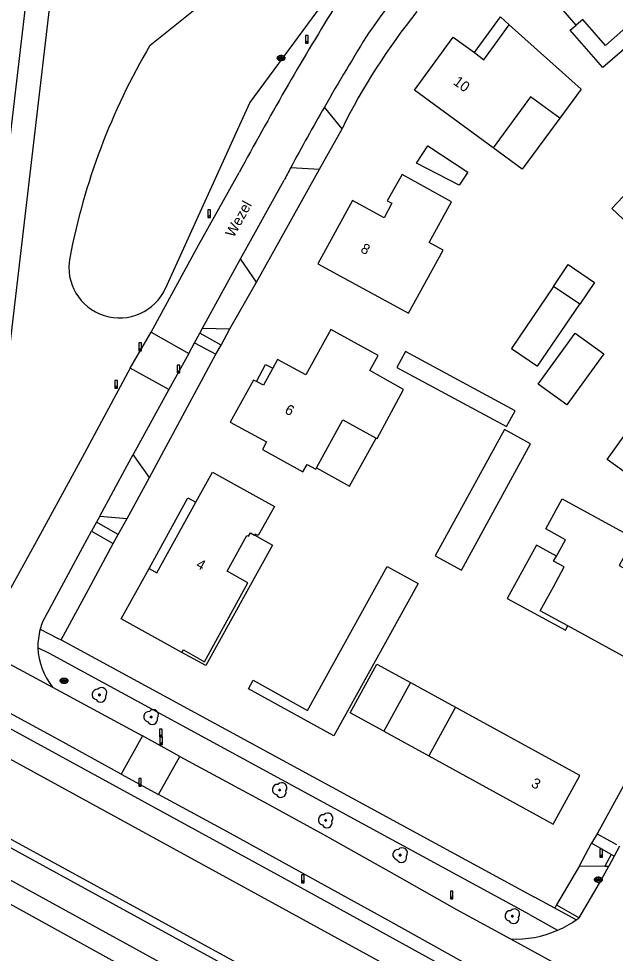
# Model space of a CAD drawing. Extents: x 194485 to 197793, y 468269 to 470822.
# Drawn here: x 197368.8 to 197438, y 468497.8 to 468606.2 of the extents above; entities that cross this region are included whole.
import ezdxf

# ---------------------------------------------------------------- set-up
doc = ezdxf.new("R2010")
doc.units = 0
for name, color, linetype in [('BGT begrenzing kruinlijn', 7, 'Continuous'), ('BGT begrenzing pand op maaiveld onder overbouw', 7, 'Continuous'), ('BGT grensvlak begroeid terreindeel', 7, 'Continuous'), ('BGT grensvlak begroeid terreindeel LR', 7, 'Continuous'), ('BGT grensvlak gebouwinstallatie plus 1', 7, 'Continuous'), ('BGT grensvlak onbegroeid terreindeel', 7, 'Continuous'), ('BGT grensvlak ondersteunend wegdeel', 7, 'Continuous'), ('BGT grensvlak overig bouwwerk uitbreiding populatie', 7, 'Continuous'), ('BGT grensvlak pand deel overbouw', 7, 'Continuous'), ('BGT grensvlak pand op maaiveld', 7, 'Continuous'), ('BGT grensvlak waterdeel', 7, 'Continuous'), ('BGT grensvlak wegdeel', 7, 'Continuous'), ('BGT lijnelement scheiding hek', 7, 'Continuous'), ('BGT puntobject paal afsluitpaal', 7, 'Continuous'), ('BGT puntobject paal lichtmast', 7, 'Continuous'), ('BGT puntobject put inspectie- rioolput', 7, 'Continuous'), ('BGT puntobject put kolk', 7, 'Continuous'), ('BGT puntobject vegetatieobject boom', 7, 'Continuous'), ('BGT tekst huisnummerreeks', 7, 'Continuous'), ('BGT tekst openbare ruimte label weg', 7, 'Continuous')]:
    doc.layers.add(name, color=color, linetype=linetype)

msp = doc.modelspace()

# ---------------------------------------------------------------- linework, layer by layer
at = {"layer": 'BGT begrenzing kruinlijn'}
msp.add_line((197429.98, 468469.3), (197358.88, 468508.39), dxfattribs=at)
at = {"layer": 'BGT begrenzing pand op maaiveld onder overbouw'}
for points in [[(197383.92, 468542.43), (197384.83, 468541.93), (197389.34, 468550.1)], [(197387.73, 468532.69), (197387.9, 468532.99), (197390.36, 468531.61), (197395.39, 468540.74), (197392.98, 468542.09), (197395.26, 468546.26), (197395.45, 468546.17), (197395.67, 468546.54), (197396.16, 468546.27), (197396.17, 468546.29)]]:
    msp.add_lwpolyline(points, dxfattribs=at)
at = {"layer": 'BGT grensvlak begroeid terreindeel'}
for points in [[(197432.17, 468470.91), (197318.73, 468533.24), (197301.53, 468543.04), (197272.84, 468558.59), (197252.23, 468569.08), (197184.03, 468606.3), (197086.41, 468660.07), (197019.51, 468696.76), (197018.33, 468697.43), (197018.03, 468697.82), (197018.09, 468698.2), (197018.27, 468698.54), (197018.63, 468699.25), (197019.53, 468701), (197019.56, 468701.06), (197019.58, 468701.21)], [(197019.58, 468701.21), (197091.49, 468661.83), (197280.71, 468557.75), (197386.19, 468500), (197454.51, 468462.59), (197487.13, 468444.87), (197529, 468422.12), (197536.21, 468418.22)]]:
    msp.add_lwpolyline(points, dxfattribs=at)
at = {"layer": 'BGT grensvlak begroeid terreindeel LR'}
for p, q in [((197399.56, 468615.48), (197384.03, 468603.07)), ((197395.61, 468596.41), (197406.05, 468610.61)), ((197385.83, 468574.9), (197395.61, 468596.41))]:
    msp.add_line(p, q, dxfattribs=at)
for centre, radius, start, end in [((197450.91, 468563.73), 77.6, 149.5322, 169.0674), ((197380.49, 468577.33), 5.87, 169.0644, 335.566)]:
    msp.add_arc(centre, radius, start, end, dxfattribs=at)
at = {"layer": 'BGT grensvlak gebouwinstallatie plus 1'}
for p, q in [((197414.23, 468529.18), (197419.44, 468526.32)), ((197411.13, 468523.55), (197416.34, 468520.68))]:
    msp.add_line(p, q, dxfattribs=at)
for points in [[(197421.64, 468602.23), (197424.67, 468606.37), (197425.69, 468605.45)], [(197441.02, 468604.39), (197436.55, 468600.49), (197432.76, 468604.83), (197433.45, 468605.43)], [(197431.53, 468594.65), (197427.18, 468588.73), (197423.82, 468591.2)], [(197442.71, 468589.59), (197437.58, 468584.15), (197440.82, 468581.09), (197445.95, 468586.54), (197442.71, 468589.59)], [(197430.82, 468575.12), (197425.94, 468567.92), (197428.97, 468565.87), (197433.87, 468573.06)], [(197436.63, 468567.31), (197432.37, 468561.39), (197429.05, 468563.77), (197433.31, 468569.7), (197436.63, 468567.31)], [(197412.66, 468565.73), (197425.37, 468558.88), (197426.36, 468560.71), (197413.65, 468567.57), (197412.66, 468565.73)], [(197396.36, 468564.1), (197397.43, 468566.08), (197398.26, 468565.63)], [(197425.14, 468558.53), (197417.11, 468543.87), (197420.14, 468542.22), (197428.16, 468556.87), (197425.14, 468558.53)], [(197403.33, 468554.1), (197407.16, 468551.98), (197410.25, 468557.54)], [(197431.16, 468543.86), (197428.83, 468545.13), (197425.45, 468538.92), (197432.19, 468535.25), (197432.46, 468535.76)], [(197415.13, 468540.67), (197405.36, 468523), (197395.45, 468528.48), (197395.99, 468529.45), (197402.3, 468525.96), (197411.54, 468542.66), (197415.13, 468540.67)]]:
    msp.add_lwpolyline(points, dxfattribs=at)
at = {"layer": 'BGT grensvlak onbegroeid terreindeel'}
for p, q in [((197392.26, 468568.32), (197393.28, 468570.19)), ((197383.96, 468552.96), (197391.66, 468567.26)), ((197380.32, 468546.35), (197381.39, 468548.22)), ((197433.81, 468507.92), (197435.23, 468510.57)), ((197431.17, 468503.4), (197430.95, 468503.04))]:
    msp.add_line(p, q, dxfattribs=at)
for points in [[(197396.37, 468575.61), (197400.27, 468582.61), (197403.7, 468588.7)], [(197373.71, 468534.13), (197376.9, 468539.98), (197379.74, 468545.32)], [(197449.54, 468536.64), (197447.46, 468532.63), (197443.13, 468524.73), (197439.21, 468517.72), (197435.86, 468511.65)]]:
    msp.add_lwpolyline(points, dxfattribs=at)
msp.add_arc((197471.76, 468561.1), 73, 141.0568, 153.7376, dxfattribs=at)
at = {"layer": 'BGT grensvlak ondersteunend wegdeel'}
msp.add_line((197437.49, 468509.24), (197436.76, 468507.9), dxfattribs=at)
at = {"layer": 'BGT grensvlak overig bouwwerk uitbreiding populatie'}
msp.add_line((197419.88, 468586.87), (197414.92, 468589.42), dxfattribs=at)
msp.add_lwpolyline([(197414.92, 468589.42), (197416.25, 468591.44), (197420.88, 468588.37), (197419.88, 468586.87)], dxfattribs=at)
at = {"layer": 'BGT grensvlak pand deel overbouw'}
for points in [[(197383.92, 468542.43), (197388.43, 468550.6), (197389.34, 468550.1)], [(197396.17, 468546.29), (197398.24, 468545.13), (197390.52, 468531.16), (197387.73, 468532.69)]]:
    msp.add_lwpolyline(points, dxfattribs=at)
at = {"layer": 'BGT grensvlak pand op maaiveld'}
for p, q in [((197433.45, 468605.43), (197426.85, 468612.99)), ((197433.87, 468573.06), (197430.82, 468575.12)), ((197414.23, 468529.18), (197411.13, 468523.55)), ((197419.44, 468526.32), (197416.34, 468520.68)), ((197419.47, 468526.31), (197419.44, 468526.32)), ((197433.86, 468518.4), (197419.47, 468526.31))]:
    msp.add_line(p, q, dxfattribs=at)
for points in [[(197441.02, 468604.39), (197439.87, 468605.71), (197436.85, 468603.07), (197434.22, 468606.08), (197433.45, 468605.43)], [(197421.64, 468602.23), (197422.75, 468601.41), (197425.69, 468605.45)], [(197425.69, 468605.45), (197434.03, 468598.01), (197431.53, 468594.65)], [(197423.82, 468591.2), (197414.7, 468597.88), (197419.19, 468604.02), (197421.64, 468602.23)], [(197431.53, 468594.65), (197428.16, 468597.12), (197423.82, 468591.2)], [(197411.54, 468585.06), (197412.08, 468584.76), (197411.16, 468583.08), (197407.52, 468585.07), (197403.48, 468577.76), (197413.99, 468572.01), (197418.02, 468579.32), (197416.39, 468580.22), (197418.98, 468584.94), (197413.25, 468588.09), (197411.54, 468585.06)], [(197430.82, 468575.12), (197432.53, 468577.65), (197435.58, 468575.59), (197433.87, 468573.06)], [(197410.25, 468557.54), (197410.35, 468557.49), (197413.42, 468563.16), (197409.51, 468565.36), (197410.49, 468567.11), (197404.99, 468570.12), (197402.09, 468564.86), (197398.82, 468566.65), (197398.26, 468565.63)], [(197398.26, 468565.63), (197397.17, 468563.68), (197396.36, 468564.1)], [(197396.36, 468564.1), (197396.04, 468564.26), (197393.32, 468559.4), (197397.54, 468557.1), (197397.06, 468556.22), (197401.76, 468553.61), (197402.25, 468554.49), (197403.24, 468553.95), (197403.33, 468554.1)], [(197444.76, 468549.47), (197437.04, 468555.06), (197439.19, 468558.05), (197440.4, 468557.17), (197444.28, 468562.57)], [(197403.33, 468554.1), (197406.38, 468559.65), (197410.25, 468557.54)], [(197389.34, 468550.1), (197390.88, 468552.9), (197391.26, 468553.59), (197398.45, 468549.62), (197396.58, 468546.23), (197396.24, 468546.41), (197396.17, 468546.29)], [(197431.16, 468543.86), (197432.19, 468545.75), (197429.91, 468547), (197431.83, 468550.5), (197440.18, 468545.95), (197438.42, 468542.76), (197445.17, 468539.05), (197440.88, 468531.16), (197432.46, 468535.76)], [(197432.46, 468535.76), (197429.28, 468537.5), (197430.8, 468540.28), (197432.06, 468542.59), (197430.83, 468543.26), (197431.16, 468543.86)], [(197387.73, 468532.69), (197380.69, 468536.56), (197383.92, 468542.43)], [(197411.13, 468523.55), (197407.25, 468525.68), (197410.33, 468531.33), (197414.23, 468529.18)], [(197416.34, 468520.68), (197430.77, 468512.76), (197433.86, 468518.4), (197433.86, 468518.4)]]:
    msp.add_lwpolyline(points, dxfattribs=at)
at = {"layer": 'BGT grensvlak waterdeel'}
msp.add_lwpolyline([(197352.24, 468529.58), (197353.49, 468531.68), (197399.63, 468506.47), (197452.8, 468477.16), (197513.42, 468443.46), (197512.27, 468441.37), (197467.68, 468465.28), (197424.54, 468489.25), (197365.64, 468521.47), (197352.24, 468529.58)], dxfattribs=at)
at = {"layer": 'BGT grensvlak wegdeel'}
for p, q in [((197406.3, 468593.4), (197404.25, 468595.91)), ((197403.7, 468588.7), (197406.3, 468593.4)), ((197400.36, 468588.91), (197403.7, 468588.7)), ((197394.53, 468578.31), (197399.57, 468587.43)), ((197390.13, 468570.27), (197394.53, 468578.31)), ((197396.37, 468575.61), (197394.53, 468578.31)), ((197393.28, 468570.19), (197396.37, 468575.61)), ((197381.74, 468565.64), (197384.16, 468569.81)), ((197384.16, 468569.81), (197388.54, 468567.36)), ((197389.82, 468569.7), (197390.13, 468570.27)), ((197390.13, 468570.27), (197393.28, 468570.19)), ((197389.2, 468568.58), (197389.82, 468569.7)), ((197392.26, 468568.32), (197389.82, 468569.7)), ((197388.54, 468567.36), (197389.2, 468568.58)), ((197389.2, 468568.58), (197391.66, 468567.26)), ((197391.66, 468567.26), (197392.26, 468568.32)), ((197388.54, 468567.36), (197386.2, 468563.16)), ((197386.2, 468563.16), (197381.74, 468565.64)), ((197386.2, 468563.16), (197382.08, 468555.62)), ((197383.96, 468552.96), (197382.08, 468555.62)), ((197381.39, 468548.22), (197383.96, 468552.96)), ((197378.2, 468548.49), (197377.81, 468547.79)), ((197378.2, 468548.49), (197381.39, 468548.22)), ((197377.81, 468547.79), (197377.23, 468546.73)), ((197380.32, 468546.35), (197377.81, 468547.79)), ((197377.23, 468546.73), (197379.74, 468545.32)), ((197379.74, 468545.32), (197380.32, 468546.35)), ((197359.73, 468535.64), (197372.74, 468528.67)), ((197371.3, 468535.4), (197373.31, 468534.35)), ((197373.31, 468534.35), (197373.71, 468534.13)), ((197373.71, 468534.13), (197428.61, 468504.32)), ((197372.38, 468532.55), (197371.04, 468533.22)), ((197428.02, 468502.29), (197372.38, 468532.55)), ((197372.74, 468528.67), (197383.14, 468523.02)), ((197383.14, 468523.02), (197380.69, 468518.58)), ((197387.49, 468520.62), (197383.14, 468523.02)), ((197385.02, 468516.22), (197387.49, 468520.62)), ((197380.69, 468518.58), (197385.02, 468516.22)), ((197435.86, 468511.65), (197435.23, 468510.57)), ((197435.86, 468511.65), (197438.12, 468510.41)), ((197437.49, 468509.24), (197435.23, 468510.57)), ((197438.48, 468510.22), (197437.83, 468509.04)), ((197437.83, 468509.04), (197437.49, 468509.24)), ((197437.83, 468509.04), (197437.21, 468507.9)), ((197433.81, 468507.92), (197431.17, 468503.4)), ((197433.81, 468507.92), (197436.76, 468507.9)), ((197436.76, 468507.9), (197437.21, 468507.9)), ((197430.95, 468503.04), (197428.61, 468504.32)), ((197433.44, 468501.68), (197430.95, 468503.04)), ((197431.17, 468503.4), (197433.77, 468501.92)), ((197428.02, 468502.29), (197431.28, 468500.47)), ((197425.81, 468499.47), (197441.87, 468490.75))]:
    msp.add_line(p, q, dxfattribs=at)
for points in [[(197364.02, 468536.08), (197365.2, 468546.28), (197386.5, 468727.73)], [(197361.89, 468542.32), (197362.47, 468547.12), (197371.39, 468623.03)], [(197384.16, 468569.81), (197389.67, 468579.89), (197394.36, 468588.33)], [(197381.74, 468565.64), (197376.15, 468555.29), (197371.05, 468545.94), (197367.25, 468538.96), (197366.57, 468537.72)], [(197380.69, 468518.58), (197373.55, 468522.5), (197365.96, 468526.6), (197359.81, 468529.9), (197347.17, 468536.68), (197339.55, 468540.78), (197332.29, 468544.61), (197323.43, 468549.38), (197314.3, 468554.32), (197306.33, 468558.47)], [(197378.2, 468548.49), (197381.39, 468554.35), (197382.08, 468555.62)], [(197371.57, 468536.21), (197376.24, 468544.9), (197377.23, 468546.73)], [(197387.49, 468520.62), (197397.72, 468515.08), (197404.23, 468511.52), (197412.95, 468506.62), (197419.56, 468502.89), (197425.81, 468499.47)], [(197447.45, 468481.86), (197437.27, 468487.51), (197430.04, 468491.5), (197419.93, 468496.99), (197411.95, 468501.45), (197404.3, 468505.67), (197393.38, 468511.68), (197385.02, 468516.22)], [(197433.77, 468501.92), (197436.14, 468505.93), (197437.21, 468507.9)]]:
    msp.add_lwpolyline(points, dxfattribs=at)
for centre, radius, start, end in [((197725.18, 468410.13), 375.76, 148.3398, 151.6912), ((197496.94, 468543.62), 106.65, 143.1355, 145.1337), ((197668.8, 468443.99), 305.07, 148.235, 150.1331), ((197668.5, 468444.42), 304.6, 150.1741, 151.682), ((197640.4, 468459.5), 272.7, 151.6709, 152.0235), ((197378.62, 468533.39), 7.59, 158.172, 164.663), ((197378.49, 468533.43), 7.46, 164.7337, 181.6821), ((197378.53, 468533.43), 7.5, 181.6385, 219.4681), ((197426.04, 468512.31), 12.96, 293.8651, 304.8202), ((197424.56, 468514.22), 15.36, 305.281, 306.3202), ((197435.57, 468499.42), 3.08, 125.736, 128.1782), ((197426.42, 468511.62), 12.17, 267.1254, 293.5341)]:
    msp.add_arc(centre, radius, start, end, dxfattribs=at)
at = {"layer": 'BGT lijnelement scheiding hek'}
msp.add_lwpolyline([(197141.73, 468635.15), (197260.44, 468570.02), (197279.69, 468559.33), (197296.67, 468550.12), (197316.11, 468539.31), (197420.23, 468482.41), (197464.18, 468458.29), (197526.83, 468424.11), (197536.28, 468418.88), (197536.78, 468417.92), (197547.66, 468412.21), (197563.2, 468403.77), (197578.24, 468395.84), (197597, 468386.1), (197611.66, 468378.34), (197652.78, 468357.36), (197675.78, 468345.78), (197705.9, 468330.18), (197722.04, 468321.94), (197735.96, 468315.02), (197747.76, 468309.02), (197745.98, 468305.6), (197754.99, 468300.86), (197775.88, 468290.29)], dxfattribs=at)
at = {"layer": 'BGT puntobject paal afsluitpaal'}
for points in [[(197383.03, 468568.57), (197382.73, 468568.57), (197382.73, 468567.67), (197382.88, 468567.67)], [(197382.88, 468567.67), (197383.03, 468567.67), (197383.03, 468568.57)], [(197387.49, 468566), (197387.19, 468566), (197387.19, 468565.1), (197387.34, 468565.1)], [(197387.34, 468565.1), (197387.49, 468565.1), (197387.49, 468566)], [(197385.48, 468522.9), (197385.18, 468522.9), (197385.18, 468522), (197385.33, 468522)], [(197385.33, 468522), (197385.48, 468522), (197385.48, 468522.9)], [(197383.02, 468518.06), (197382.72, 468518.06), (197382.72, 468517.16), (197382.87, 468517.16)], [(197382.87, 468517.16), (197383.02, 468517.16), (197383.02, 468518.06)]]:
    msp.add_lwpolyline(points, dxfattribs=at)
for centre, start, end in [((197382.88, 468567.77), 0, 180), ((197382.88, 468567.77), 0, 180), ((197382.88, 468567.77), 180, 0), ((197382.88, 468567.77), 180, 270), ((197382.88, 468567.77), 270, 0), ((197387.34, 468565.2), 0, 180), ((197387.34, 468565.2), 0, 180), ((197387.34, 468565.2), 180, 0), ((197387.34, 468565.2), 180, 270), ((197387.34, 468565.2), 270, 0), ((197385.33, 468522.1), 0, 180), ((197385.33, 468522.1), 0, 180), ((197385.33, 468522.1), 180, 0), ((197385.33, 468522.1), 180, 270), ((197385.33, 468522.1), 270, 0), ((197382.87, 468517.26), 0, 180), ((197382.87, 468517.26), 0, 180), ((197382.87, 468517.26), 180, 0), ((197382.87, 468517.26), 180, 270), ((197382.87, 468517.26), 270, 0)]:
    msp.add_arc(centre, 0.1, start, end, dxfattribs=at)
at = {"layer": 'BGT puntobject paal lichtmast'}
for points in [[(197402.36, 468604.22), (197402.06, 468604.22), (197402.06, 468603.32), (197402.21, 468603.32)], [(197402.21, 468603.32), (197402.36, 468603.32), (197402.36, 468604.22)], [(197391.04, 468583.99), (197390.74, 468583.99), (197390.74, 468583.1), (197390.89, 468583.1)], [(197390.89, 468583.1), (197391.04, 468583.1), (197391.04, 468583.99)], [(197380.25, 468564.23), (197379.95, 468564.23), (197379.95, 468563.34), (197380.1, 468563.34)], [(197380.1, 468563.34), (197380.25, 468563.34), (197380.25, 468564.23)], [(197385.42, 468523.78), (197385.12, 468523.78), (197385.12, 468522.88), (197385.27, 468522.88)], [(197385.27, 468522.88), (197385.42, 468522.88), (197385.42, 468523.78)], [(197436.5, 468509.86), (197436.2, 468509.86), (197436.2, 468508.96), (197436.35, 468508.96)], [(197436.35, 468508.96), (197436.5, 468508.96), (197436.5, 468509.86)], [(197401.89, 468506.88), (197401.59, 468506.88), (197401.59, 468505.98), (197401.74, 468505.98)], [(197401.74, 468505.98), (197401.89, 468505.98), (197401.89, 468506.88)], [(197419.16, 468505), (197418.86, 468505), (197418.86, 468504.1), (197419.01, 468504.1)], [(197419.01, 468504.1), (197419.16, 468504.1), (197419.16, 468505)]]:
    msp.add_lwpolyline(points, dxfattribs=at)
for centre, start, end in [((197402.21, 468603.42), 0, 180), ((197402.21, 468603.42), 0, 180), ((197402.21, 468603.42), 180, 0), ((197402.21, 468603.42), 180, 270), ((197402.21, 468603.42), 270, 0), ((197390.89, 468583.2), 0, 180), ((197390.89, 468583.2), 0, 180), ((197390.89, 468583.2), 180, 0), ((197390.89, 468583.2), 180, 270), ((197390.89, 468583.2), 270, 0), ((197380.1, 468563.43), 0, 180), ((197380.1, 468563.43), 0, 180), ((197380.1, 468563.43), 180, 0), ((197380.1, 468563.43), 180, 270), ((197380.1, 468563.43), 270, 0), ((197385.27, 468522.98), 0, 180), ((197385.27, 468522.98), 0, 180), ((197385.27, 468522.98), 180, 0), ((197385.27, 468522.98), 180, 270), ((197385.27, 468522.98), 270, 0), ((197436.35, 468509.06), 0, 180), ((197436.35, 468509.06), 0, 180), ((197436.35, 468509.06), 180, 0), ((197436.35, 468509.06), 180, 270), ((197436.35, 468509.06), 270, 0), ((197401.74, 468506.08), 0, 180), ((197401.74, 468506.08), 0, 180), ((197401.74, 468506.08), 180, 0), ((197401.74, 468506.08), 180, 270), ((197401.74, 468506.08), 270, 0), ((197419.01, 468504.2), 0, 180), ((197419.01, 468504.2), 0, 180), ((197419.01, 468504.2), 180, 0), ((197419.01, 468504.2), 180, 270), ((197419.01, 468504.2), 270, 0)]:
    msp.add_arc(centre, 0.1, start, end, dxfattribs=at)
at = {"layer": 'BGT puntobject put inspectie- rioolput'}
for p, q in [((197399.13, 468601.64), (197398.98, 468601.64)), ((197398.98, 468601.56), (197399.13, 468601.56)), ((197399.48, 468601.64), (197399.32, 468601.64)), ((197399.32, 468601.56), (197399.48, 468601.56)), ((197373.97, 468529.43), (197373.81, 468529.43)), ((197373.81, 468529.36), (197373.97, 468529.36)), ((197374.31, 468529.43), (197374.16, 468529.43)), ((197374.16, 468529.36), (197374.31, 468529.36))]:
    msp.add_line(p, q, dxfattribs=at)
for centre, radius, start, end in [((197398.98, 468601.6), 0.0375, 90, 270), ((197399.23, 468601.6), 0.1, 0, 180), ((197399.23, 468601.6), 0.1, 157.9757, 180), ((197399.23, 468601.6), 0.1, 180, 202.0243), ((197399.23, 468601.6), 0.1, 180, 0), ((197399.23, 468601.6), 0.1, 0, 22.0243), ((197399.23, 468601.6), 0.1, 337.9757, 0), ((197399.48, 468601.6), 0.0375, 270, 90), ((197373.81, 468529.4), 0.0375, 90, 270), ((197374.06, 468529.4), 0.1, 0, 180), ((197374.06, 468529.4), 0.1, 157.9757, 180), ((197374.06, 468529.4), 0.1, 180, 202.0243), ((197374.06, 468529.4), 0.1, 180, 0), ((197374.06, 468529.4), 0.1, 0, 22.0243), ((197374.06, 468529.4), 0.1, 337.9757, 0), ((197374.31, 468529.4), 0.0375, 270, 90)]:
    msp.add_arc(centre, radius, start, end, dxfattribs=at)
for centre in [(197399.23, 468601.6), (197374.06, 468529.4)]:
    msp.add_ellipse(centre, major_axis=(0.392, 0), ratio=0.689655, dxfattribs=at)
for points in [[(197399.67, 468601.6), (197399.67, 468601.64), (197399.66, 468601.69), (197399.59, 468601.8), (197399.51, 468601.86), (197399.32, 468601.92), (197399.21, 468601.93), (197399.01, 468601.89), (197398.91, 468601.84), (197398.81, 468601.73), (197398.79, 468601.67), (197398.78, 468601.54), (197398.81, 468601.48), (197398.89, 468601.38), (197398.95, 468601.34), (197399.13, 468601.28), (197399.26, 468601.27), (197399.5, 468601.33), (197399.6, 468601.4), (197399.66, 468601.53), (197399.67, 468601.56), (197399.67, 468601.6)], [(197374.5, 468529.4), (197374.5, 468529.44), (197374.49, 468529.48), (197374.43, 468529.6), (197374.35, 468529.65), (197374.15, 468529.72), (197374.04, 468529.72), (197373.84, 468529.68), (197373.75, 468529.64), (197373.65, 468529.52), (197373.62, 468529.46), (197373.62, 468529.34), (197373.64, 468529.28), (197373.73, 468529.18), (197373.79, 468529.14), (197373.97, 468529.07), (197374.1, 468529.06), (197374.33, 468529.13), (197374.43, 468529.19), (197374.5, 468529.32), (197374.5, 468529.36), (197374.5, 468529.4)]]:
    msp.add_open_spline(points, degree=3, dxfattribs=at)
at = {"layer": 'BGT puntobject put kolk'}
for p, q in [((197435.93, 468506.37), (197435.77, 468506.37)), ((197435.77, 468506.29), (197435.93, 468506.29)), ((197436.27, 468506.37), (197436.11, 468506.37)), ((197436.11, 468506.29), (197436.27, 468506.29))]:
    msp.add_line(p, q, dxfattribs=at)
for centre, radius, start, end in [((197435.77, 468506.33), 0.0375, 90, 270), ((197436.02, 468506.33), 0.1, 0, 180), ((197436.02, 468506.33), 0.1, 157.9757, 180), ((197436.02, 468506.33), 0.1, 180, 202.0243), ((197436.02, 468506.33), 0.1, 180, 0), ((197436.02, 468506.33), 0.1, 0, 22.0243), ((197436.02, 468506.33), 0.1, 337.9757, 0), ((197436.27, 468506.33), 0.0375, 270, 90)]:
    msp.add_arc(centre, radius, start, end, dxfattribs=at)
msp.add_ellipse((197436.02, 468506.33), major_axis=(0.392, 0), ratio=0.689655, dxfattribs=at)
msp.add_open_spline([(197436.46, 468506.33), (197436.46, 468506.37), (197436.45, 468506.42), (197436.38, 468506.53), (197436.3, 468506.59), (197436.11, 468506.65), (197436, 468506.66), (197435.8, 468506.62), (197435.7, 468506.57), (197435.6, 468506.46), (197435.58, 468506.4), (197435.58, 468506.27), (197435.6, 468506.21), (197435.68, 468506.11), (197435.74, 468506.07), (197435.92, 468506.01), (197436.05, 468506), (197436.29, 468506.06), (197436.39, 468506.13), (197436.45, 468506.26), (197436.46, 468506.29), (197436.46, 468506.33)], degree=3, dxfattribs=at)
at = {"layer": 'BGT puntobject vegetatieobject boom'}
for centre in [(197378.16, 468527.76), (197384.15, 468525.19), (197399.06, 468516.73), (197404.39, 468513.21), (197413.03, 468509.18), (197426.04, 468502.09)]:
    msp.add_circle(centre, 0.1, dxfattribs=at)
for centre, radius, start, end in [((197378.41, 468528.01), 0.6, 323.5446, 138.4658), ((197377.91, 468527.81), 0.6, 85.137, 257.7544), ((197378.31, 468527.51), 0.6, 208.5058, 13.8356), ((197378.16, 468527.76), 0.1, 0, 180), ((197378.16, 468527.76), 0.1, 180, 0), ((197383.9, 468525.24), 0.6, 85.137, 257.7544), ((197384.4, 468525.44), 0.6, 323.5446, 138.4658), ((197384.3, 468524.94), 0.6, 208.5058, 13.8356), ((197384.15, 468525.19), 0.1, 0, 180), ((197384.15, 468525.19), 0.1, 180, 0), ((197398.81, 468516.78), 0.6, 85.137, 257.7544), ((197399.31, 468516.98), 0.6, 323.5446, 138.4658), ((197399.06, 468516.73), 0.1, 0, 180), ((197399.06, 468516.73), 0.1, 180, 0), ((197399.21, 468516.48), 0.6, 208.5058, 13.8356), ((197404.14, 468513.26), 0.6, 85.137, 257.7544), ((197404.64, 468513.46), 0.6, 323.5446, 138.4658), ((197404.54, 468512.96), 0.6, 208.5058, 13.8356), ((197404.39, 468513.21), 0.1, 0, 180), ((197404.39, 468513.21), 0.1, 180, 0), ((197412.78, 468509.23), 0.6, 85.137, 257.7544), ((197413.28, 468509.43), 0.6, 323.5446, 138.4658), ((197413.03, 468509.18), 0.1, 0, 180), ((197413.03, 468509.18), 0.1, 180, 0), ((197413.18, 468508.93), 0.6, 208.5058, 13.8356), ((197425.79, 468502.14), 0.6, 85.137, 257.7544), ((197426.29, 468502.34), 0.6, 323.5446, 138.4658), ((197426.19, 468501.84), 0.6, 208.5058, 13.8356), ((197426.04, 468502.09), 0.1, 0, 180), ((197426.04, 468502.09), 0.1, 180, 0)]:
    msp.add_arc(centre, radius, start, end, dxfattribs=at)

# ---------------------------------------------------------------- texts
at = {"layer": 'BGT tekst huisnummerreeks'}
for s, rotation, p in [('10', 323.8, (197419.1, 468598.63)), ('8', 331.1, (197408.34, 468579.16)), ('6', 330.8, (197399.55, 468560.49)), ('4', 331.1, (197389.26, 468542.57)), ('3', 331.3, (197428.12, 468517.17))]:
    msp.add_text(s, height=1.2, rotation=rotation, dxfattribs=at).set_placement(p)
at = {"layer": 'BGT tekst openbare ruimte label weg'}
msp.add_text('Wezel', height=1.2, rotation=61.2, dxfattribs=at).set_placement((197393.74, 468580.71))

doc.saveas('drawing.dxf')
